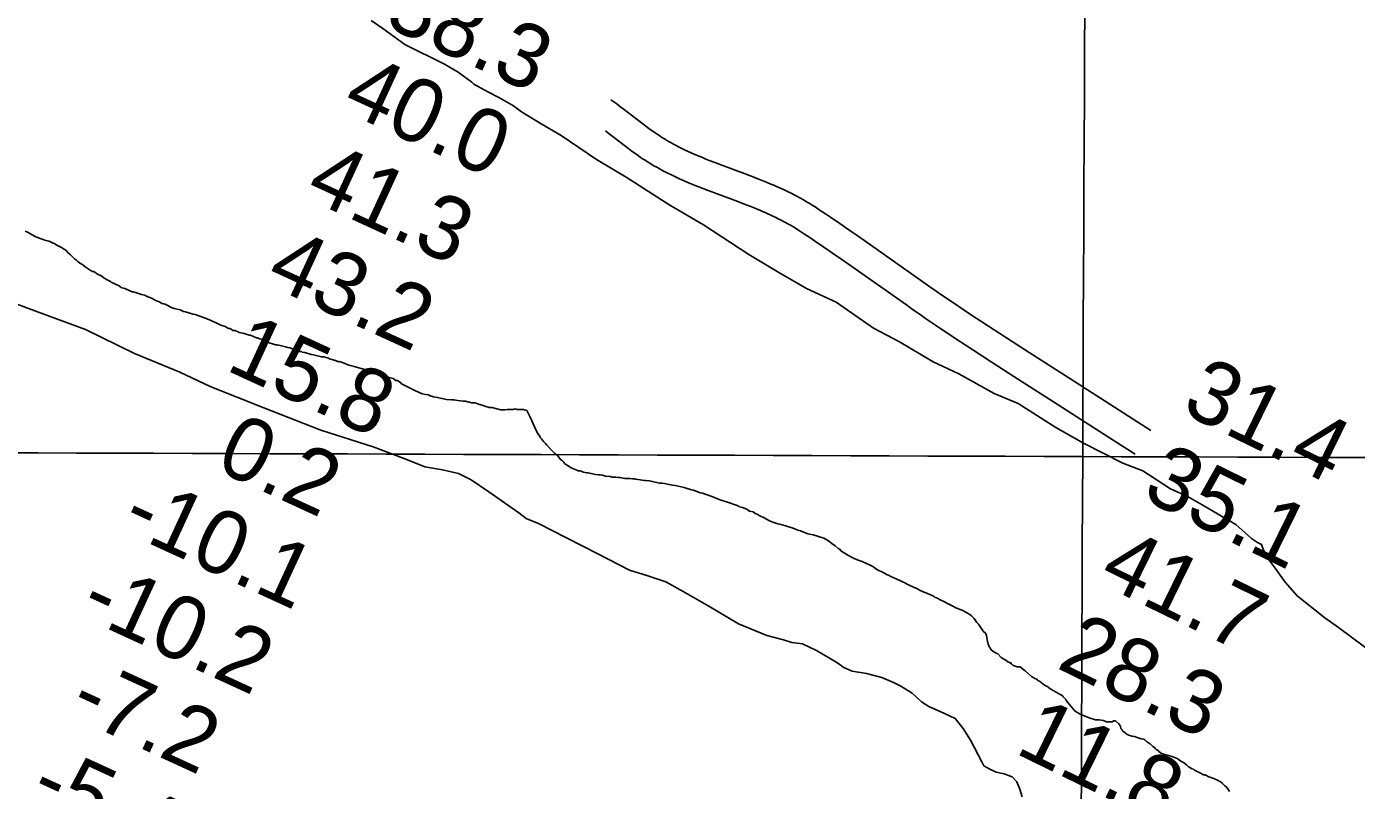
# Model space of a CAD drawing. Extents: x 3146026 to 3183936, y 897894 to 923344.
# Drawn here: x 3154398 to 3155800, y 915129 to 915935 of the extents above; entities that cross this region are included whole.
import ezdxf

# ---------------------------------------------------------------- set-up
doc = ezdxf.new("R2010")
doc.units = 0
for name, color, linetype in [('V-GRID-MAJR', 7, 'Continuous'), ('V-RIVR-EDGE', 7, 'Continuous'), ('V-RIVR-RANG', 7, 'Continuous'), ('V-ROAD-CNTR', 7, 'Continuous'), ('V-SITE-VEGE', 7, 'Continuous')]:
    doc.layers.add(name, color=color, linetype=linetype)

msp = doc.modelspace()

# ---------------------------------------------------------------- linework, layer by layer
at = {"layer": 'V-GRID-MAJR'}
for points in [[(3155483.1, 907322.2), (3155490.4, 909418.7), (3155511.6, 915481.6), (3155532.8, 921544.5), (3155532.8, 921546.4)], [(3150289.9, 915500.2), (3155511.6, 915481.6), (3160733.3, 915463.8), (3165955, 915446.7), (3171176.8, 915430.3), (3176398.5, 915414.8), (3181620.2, 915400)]]:
    msp.add_spline(points, degree=3, dxfattribs=at)
at = {"layer": 'V-RIVR-EDGE'}
msp.add_lwpolyline([(3155447.9, 915122.7), (3155445.2, 915130.9), (3155442.1, 915138.3), (3155437.3, 915143.8), (3155428.7, 915146.8), (3155420.5, 915148.7), (3155413.8, 915151.7), (3155407.5, 915155.4), (3155405.3, 915159.7), (3155393.2, 915182.5), (3155385.6, 915194.7), (3155377.1, 915205.4), (3155365.9, 915210.6), (3155349.4, 915218), (3155341.8, 915222.9), (3155331.8, 915232), (3155319.9, 915239.4), (3155312, 915243.1), (3155299.9, 915248.6), (3155283.7, 915252.9), (3155268.5, 915255.3), (3155259.7, 915259), (3155252.4, 915264.5), (3155231.1, 915277.1), (3155216.2, 915284.1), (3155204.9, 915285.6), (3155196.1, 915288.4), (3155178.5, 915292.7), (3155148.9, 915305.3), (3155117.6, 915323.6), (3155090.3, 915339.2), (3155072, 915349.6), (3155053.1, 915355.8), (3155034, 915361.9), (3155012.1, 915372.9), (3154985.3, 915386.7), (3154965.5, 915396.8), (3154938.8, 915410.6), (3154925.1, 915416.4), (3154917.2, 915422.2), (3154885.5, 915444.5), (3154867, 915457), (3154853.6, 915463.8), (3154836.9, 915467.5), (3154818, 915470.9), (3154798.2, 915478.8), (3154763.5, 915491.7), (3154708.5, 915509.5), (3154648.5, 915533.1), (3154591.9, 915555.5), (3154560, 915570.5), (3154512.2, 915590.4), (3154460.5, 915615.5), (3154410, 915634.2), (3154359.8, 915652.9)], dxfattribs=at)
at = {"layer": 'V-ROAD-CNTR'}
for points in [[(3155014.3, 915857.9), (3155017.4, 915855.7), (3155020.5, 915853.5), (3155023.4, 915851.3), (3155028.7, 915847.3), (3155046.6, 915833.5), (3155051.1, 915830.2), (3155054.4, 915827.7), (3155056.8, 915825.9), (3155060.6, 915823.3), (3155062.4, 915822), (3155064.3, 915820.8), (3155066.5, 915819.3), (3155068.7, 915817.9), (3155070.8, 915816.6), (3155073, 915815.3), (3155075.1, 915814), (3155077.3, 915812.8), (3155079.4, 915811.6), (3155081.5, 915810.5), (3155083.6, 915809.4), (3155085.6, 915808.3), (3155087.6, 915807.3), (3155091.7, 915805.3), (3155095.7, 915803.4), (3155099.6, 915801.7), (3155103.5, 915800), (3155107.2, 915798.4), (3155110.9, 915796.9), (3155114.4, 915795.4), (3155117.9, 915794), (3155124.7, 915791.3), (3155131.2, 915788.9), (3155155.8, 915779.7), (3155160.5, 915778), (3155164.8, 915776.3), (3155169, 915774.7), (3155172.8, 915773.2), (3155176.4, 915771.7), (3155179.8, 915770.3), (3155183, 915769), (3155185.9, 915767.8), (3155188.7, 915766.5), (3155191.3, 915765.4), (3155196.2, 915763.2), (3155200.4, 915761.2), (3155204.1, 915759.3), (3155207.3, 915757.7), (3155210.2, 915756.2), (3155212.6, 915754.9), (3155214.8, 915753.7), (3155218.4, 915751.7), (3155221.2, 915750), (3155223.3, 915748.8), (3155226.4, 915746.9), (3155229.4, 915744.9), (3155235, 915741.2), (3155240.4, 915737.6), (3155245.7, 915734.1), (3155255.7, 915727.3)], [(3155008.4, 915825.1), (3155010.5, 915823.5), (3155028.5, 915809.6), (3155033.1, 915806.1), (3155036.7, 915803.5), (3155039.4, 915801.5), (3155043.4, 915798.7), (3155045.5, 915797.2), (3155047.7, 915795.8), (3155050.2, 915794.1), (3155052.7, 915792.5), (3155055.2, 915791), (3155057.7, 915789.5), (3155060.1, 915788), (3155062.6, 915786.7), (3155065, 915785.3), (3155067.3, 915784.1), (3155069.7, 915782.8), (3155072, 915781.6), (3155074.3, 915780.5), (3155078.7, 915778.3), (3155083.1, 915776.2), (3155087.4, 915774.3), (3155091.5, 915772.5), (3155095.5, 915770.7), (3155099.4, 915769.1), (3155103.2, 915767.6), (3155106.9, 915766.1), (3155114, 915763.4), (3155120.6, 915760.8), (3155145.3, 915751.6), (3155149.8, 915749.9), (3155154.1, 915748.3), (3155158, 915746.8), (3155161.7, 915745.3), (3155165.1, 915743.9), (3155168.3, 915742.6), (3155171.3, 915741.4), (3155174.1, 915740.2), (3155176.7, 915739.1), (3155179, 915738), (3155183.5, 915736), (3155187.4, 915734.1), (3155190.7, 915732.5), (3155193.6, 915731), (3155196.1, 915729.7), (3155198.3, 915728.6), (3155200.2, 915727.5), (3155203.5, 915725.7), (3155205.9, 915724.3), (3155207.7, 915723.2), (3155210.3, 915721.5), (3155213, 915719.8), (3155218.5, 915716.2), (3155223.8, 915712.7), (3155228.9, 915709.2), (3155238.8, 915702.5)], [(3155255.7, 915727.3), (3155265.1, 915720.9), (3155273.8, 915714.8), (3155282.1, 915709.1), (3155343, 915666), (3155350.6, 915660.7), (3155357.2, 915656.1), (3155363.1, 915652), (3155373.3, 915645), (3155381, 915639.8), (3155386.8, 915635.9), (3155395.5, 915630.2), (3155404.2, 915624.4), (3155431.4, 915606.8), (3155455.3, 915591.4), (3155497.1, 915564.6), (3155559.8, 915524.3), (3155583.5, 915509.1)], [(3155238.8, 915702.5), (3155248, 915696.2), (3155256.7, 915690.2), (3155264.8, 915684.5), (3155325.7, 915641.5), (3155333.4, 915636.1), (3155340.1, 915631.4), (3155346, 915627.3), (3155356.4, 915620.2), (3155364.2, 915614.9), (3155370.1, 915611), (3155378.9, 915605.1), (3155387.8, 915599.3), (3155415.1, 915581.6), (3155439, 915566.2), (3155480.9, 915539.3), (3155543.6, 915499), (3155566.8, 915484.1)]]:
    msp.add_lwpolyline(points, dxfattribs=at)
at = {"layer": 'V-SITE-VEGE'}
for points in [[(3154761.5, 915941.5), (3154774, 915933.1), (3154796.9, 915916.4), (3154838.7, 915895.5), (3154853.3, 915887.1), (3154867.8, 915876.6), (3154869.9, 915874.5), (3154884.5, 915866.2), (3154897, 915859.9), (3154911.6, 915851.5), (3154920, 915845.2), (3154940.8, 915832.7), (3154961.7, 915820.1), (3154999.2, 915795), (3155030.5, 915776.2), (3155076.4, 915746.9), (3155111.9, 915725.9), (3155159.8, 915694.6), (3155191.1, 915675.7), (3155220.3, 915659), (3155251.6, 915644.3), (3155291.2, 915617.1), (3155318.3, 915602.5), (3155353.8, 915581.5), (3155380.9, 915569), (3155418.4, 915548), (3155443.5, 915537.5), (3155483.1, 915512.4), (3155512.3, 915495.7), (3155554, 915474.7), (3155574.9, 915466.4)], [(3154522.9, 915651.8), (3154519.6, 915652.6), (3154514.1, 915654.3), (3154510.8, 915655.5), (3154509.5, 915655.5), (3154501.9, 915658.9), (3154497.7, 915660.1), (3154496.5, 915661.4), (3154487.6, 915665.6), (3154486.8, 915666.4), (3154483.9, 915667.7), (3154480.1, 915669.8), (3154477.5, 915671.8), (3154472.5, 915674.4), (3154471.7, 915675.2), (3154469.1, 915676.9), (3154467.5, 915676.9), (3154459, 915682.3), (3154458.2, 915683.6), (3154454.4, 915685.6), (3154452.3, 915687.3), (3154451, 915688.6), (3154448.9, 915690.3), (3154444.7, 915694.4), (3154441.8, 915697), (3154440.5, 915698.6), (3154438.8, 915699.9), (3154437.6, 915700.3), (3154435.9, 915701.6), (3154433.8, 915702.8), (3154429.6, 915704.9), (3154427.9, 915706.2), (3154426.2, 915706.6), (3154422, 915708.7), (3154418.7, 915709.5), (3154414.9, 915710.8), (3154409.8, 915712.8), (3154407.3, 915713.7), (3154399.3, 915718.3), (3154396.8, 915719.5)], [(3154886, 915533.4), (3154881.4, 915534.6), (3154878.4, 915535.9), (3154874.7, 915536.7), (3154872.1, 915538), (3154870.9, 915538.4), (3154867.5, 915538.4), (3154863.7, 915539.2), (3154862.5, 915539.2), (3154861.6, 915540), (3154858.7, 915540), (3154852.8, 915540.9), (3154848.6, 915541.3), (3154846.1, 915541.3), (3154841.1, 915541.7), (3154829.7, 915544.2), (3154827.2, 915544.6), (3154823.8, 915545.8), (3154822.1, 915546.7), (3154819.2, 915547.1), (3154815.4, 915547.9), (3154811.6, 915549.6), (3154808.3, 915550.8), (3154793.6, 915558.4), (3154792.7, 915559.2), (3154789.4, 915561.7), (3154787.7, 915561.7), (3154784.7, 915563.8), (3154780.5, 915565), (3154776.3, 915565.9), (3154773, 915567.1), (3154770.5, 915567.5), (3154767.1, 915568.8), (3154763.7, 915569.6), (3154754.9, 915573.4), (3154751.1, 915574.6), (3154743.6, 915576.7), (3154738.1, 915578), (3154731.4, 915580.9), (3154727.6, 915581.7), (3154725.9, 915581.7), (3154723.8, 915583), (3154717.5, 915584.6), (3154716.7, 915585.5), (3154711.6, 915586.7), (3154709.1, 915586.7), (3154699.4, 915589.2), (3154698.2, 915589.2), (3154696.1, 915590), (3154693.6, 915590.5), (3154691.5, 915591.3), (3154688.9, 915591.7), (3154688.1, 915592.5), (3154684.3, 915592.5), (3154676.3, 915596.3), (3154673.8, 915596.7), (3154671.3, 915597.5), (3154667.1, 915598.4), (3154662.5, 915599.6), (3154660.8, 915599.6), (3154657.4, 915600.5), (3154654.1, 915601.7), (3154645.7, 915605.5), (3154644, 915605.9), (3154641.9, 915606.7), (3154640.6, 915606.7), (3154634.3, 915609.6), (3154633, 915609.6), (3154627.6, 915611.3), (3154622.5, 915612.6), (3154621.3, 915613), (3154617.9, 915614.6), (3154615.8, 915614.6), (3154614.1, 915615.9), (3154612.5, 915616.7), (3154611.2, 915616.7), (3154607.8, 915618.8), (3154603.2, 915620.1), (3154598.2, 915622.6), (3154593.1, 915624.7), (3154592.3, 915625.5), (3154590.2, 915626.3), (3154588.5, 915626.8), (3154575.9, 915631.3), (3154573.8, 915631.8), (3154565.8, 915634.3), (3154563.7, 915634.7), (3154560.3, 915636.3), (3154554, 915637.6), (3154551.9, 915638.4), (3154544.4, 915642.2), (3154543.1, 915642.6), (3154542.3, 915642.6), (3154541, 915643), (3154538.5, 915644.7), (3154535.1, 915645.9), (3154530.1, 915648.5), (3154527.1, 915649.7), (3154526.3, 915650.5), (3154525, 915650.5), (3154522.9, 915651.8)], [(3155256.7, 915382.2), (3155255.4, 915383.9), (3155253.8, 915384.7), (3155250.8, 915387.3), (3155247, 915389.8), (3155243.7, 915392.7), (3155240.3, 915394.4), (3155238.6, 915395.6), (3155227.3, 915399), (3155221.8, 915400.2), (3155214.2, 915403.1), (3155211.3, 915404), (3155205.4, 915406.5), (3155200.4, 915407.7), (3155193.7, 915409.8), (3155190.3, 915410.6), (3155184, 915412.7), (3155180.6, 915414), (3155176.4, 915416.5), (3155170.5, 915419.4), (3155168.4, 915420.7), (3155166.3, 915421.5), (3155164.2, 915423.2), (3155160.5, 915424), (3155157.5, 915426.1), (3155152.9, 915427.8), (3155149.9, 915428.6), (3155149.1, 915429.4), (3155146.2, 915430.3), (3155138.2, 915433.2), (3155129.3, 915436.1), (3155124.7, 915437.8), (3155121.8, 915439), (3155110.9, 915442.8), (3155108.3, 915443.2), (3155105.8, 915444.4), (3155101.2, 915446.1), (3155099.1, 915446.5), (3155093.6, 915448.2), (3155091.5, 915449), (3155085.2, 915450.3), (3155082.3, 915451.1), (3155078.9, 915451.5), (3155070.9, 915453.2), (3155068, 915453.6), (3155065.9, 915453.6), (3155054.6, 915456.1), (3155050.8, 915456.5), (3155049.5, 915456.5), (3155042.8, 915457.3), (3155040.3, 915457.7), (3155039, 915458.1), (3155036.9, 915458.1), (3155034, 915458.6), (3155028.9, 915458.5), (3155023.5, 915459.4), (3155022.2, 915459.4), (3155019.3, 915459.8), (3155015.5, 915459.8), (3155013.4, 915460.6), (3155008.4, 915461), (3155005.4, 915461.8), (3155003.3, 915462.3), (3155001.2, 915462.3), (3154997.9, 915462.7), (3154990.3, 915464.3), (3154989, 915464.3), (3154985.3, 915465.2), (3154981.9, 915466.4), (3154979.8, 915466.4), (3154978.5, 915467.2), (3154973.1, 915469.3), (3154968.4, 915472.3), (3154965.5, 915474.4), (3154964.7, 915475.6), (3154963, 915477.3), (3154961.3, 915478.5), (3154958.3, 915482.3), (3154957.5, 915483.2), (3154955, 915484.8), (3154952.5, 915487.8), (3154946.6, 915493.6), (3154945.3, 915495.3), (3154943.2, 915497.4), (3154941.1, 915500.3), (3154939.8, 915501.6), (3154939, 915503.7), (3154937.7, 915504.9), (3154933.9, 915512.1), (3154929.3, 915523), (3154926.7, 915528), (3154925.5, 915530.1), (3154922.1, 915531.4), (3154915.4, 915531.3), (3154913.3, 915531.8), (3154911.2, 915531.3), (3154904.9, 915531.3), (3154902.4, 915530.9), (3154898.2, 915530.9), (3154888.9, 915533.4), (3154886, 915533.4)], [(3155574.9, 915466.4), (3155604.1, 915447.5), (3155622.9, 915439.2), (3155637.5, 915430.8), (3155672.9, 915409.8), (3155689.6, 915395.2), (3155695.8, 915391), (3155700, 915388.9), (3155702.1, 915382.7), (3155708.3, 915372.2), (3155714.6, 915363.9), (3155725, 915349.2), (3155737.5, 915334.6), (3155766.7, 915311.6), (3155781.3, 915301.1), (3155820.9, 915271.8)], [(3155558.6, 915188.5), (3155553.2, 915192.7), (3155552.7, 915194), (3155551.9, 915194.8), (3155551.5, 915196.9), (3155550.6, 915198.1), (3155549.8, 915199.8), (3155546, 915202.8), (3155544.3, 915202.8), (3155542.7, 915201.9), (3155536.8, 915201.9), (3155533.4, 915203.1), (3155528.8, 915204), (3155525, 915204), (3155518.3, 915206), (3155510.7, 915209), (3155509, 915209.8), (3155504.8, 915212.3), (3155502.7, 915214), (3155501, 915216.1), (3155498.9, 915218.2), (3155494.3, 915224.1), (3155493.9, 915225.3), (3155490.9, 915228.2), (3155490.1, 915229.5), (3155488.4, 915230.3), (3155481.3, 915234.5), (3155478.7, 915235.8), (3155476.2, 915237.4), (3155475.4, 915238.3), (3155471.2, 915240.4), (3155466.1, 915244.6), (3155464.4, 915245.4), (3155463.2, 915246.7), (3155461.1, 915247.5), (3155460.2, 915248.3), (3155457.7, 915249.6), (3155451, 915255.4), (3155448, 915257.5), (3155445.5, 915259.6), (3155442.2, 915259.6), (3155438, 915261.7), (3155436.7, 915263), (3155435, 915263.8), (3155436.3, 915263.8), (3155432.1, 915265.5), (3155431.2, 915266.3), (3155428.3, 915268), (3155425.8, 915269.7), (3155422, 915273.4), (3155420.3, 915274.3), (3155416.9, 915276.4), (3155414.8, 915278), (3155414, 915279.7), (3155413.1, 915281), (3155412.3, 915283.1), (3155411.4, 915286.4), (3155410.2, 915292.7), (3155409.3, 915294.8), (3155406.8, 915297.3), (3155403, 915302.8), (3155401.7, 915304.9), (3155400.1, 915306.6), (3155397.1, 915310.7), (3155394.2, 915313.7), (3155392.5, 915314.9), (3155385.3, 915319.1), (3155377.8, 915322), (3155375.3, 915323.3), (3155372.7, 915325), (3155370.6, 915325.8), (3155365.2, 915328.7), (3155360.5, 915330.8), (3155358.4, 915332.1), (3155355.5, 915333.3), (3155354.2, 915334.2), (3155349.6, 915336.3), (3155343.3, 915338.8), (3155342, 915339.6), (3155339.5, 915340.8), (3155337.4, 915342.1), (3155333.2, 915343.8), (3155328.6, 915345.9), (3155326.5, 915347.1), (3155324, 915348.4), (3155315.6, 915352.1), (3155312.6, 915353.8), (3155309.3, 915355.1), (3155306.7, 915356.3), (3155305.5, 915356.7), (3155302.1, 915358.8), (3155294.5, 915362.6), (3155290.3, 915365.5), (3155288.2, 915366.8), (3155279, 915370.9), (3155276, 915371.8), (3155273.1, 915373), (3155270.6, 915373.9), (3155269.3, 915374.7), (3155263.9, 915377.6), (3155256.7, 915382.2)], [(3155666.3, 915128.3), (3155664.6, 915131.2), (3155662.9, 915133.3), (3155661.2, 915134.6), (3155659.1, 915136.7), (3155656.6, 915138.8), (3155655.3, 915139.2), (3155654.5, 915140), (3155649.9, 915142.1), (3155648.6, 915142.5), (3155646.5, 915142.9), (3155644.4, 915143.8), (3155640.6, 915145.9), (3155638.9, 915145.9), (3155636.4, 915147.1), (3155635.2, 915148), (3155631.4, 915149.6), (3155629.3, 915150.9), (3155628.4, 915151.7), (3155626.7, 915152.1), (3155624.2, 915153.8), (3155623, 915154.2), (3155621.3, 915155.9), (3155618.8, 915158), (3155614.1, 915160.9), (3155612, 915162.6), (3155610.3, 915163.4), (3155604.5, 915165.5), (3155594.8, 915168.4), (3155591.9, 915170.5), (3155591, 915171.4), (3155588.9, 915172.6), (3155588.1, 915173.5), (3155587.2, 915174.7), (3155585.5, 915175.6), (3155582.6, 915178.5), (3155580.9, 915179.7), (3155578.8, 915181), (3155577.1, 915182.7), (3155575.9, 915183.5), (3155573.3, 915183.9), (3155570, 915184.8), (3155566.2, 915186.4), (3155563.3, 915186.8), (3155560.3, 915187.7), (3155558.6, 915188.5)]]:
    msp.add_lwpolyline(points, dxfattribs=at)

# ---------------------------------------------------------------- texts
at = {"layer": 'V-RIVR-RANG'}
for s, rotation, p in [('38.3', 335.2983, (3154773, 915937.3)), ('40.0', 335.2983, (3154728.9, 915847.6)), ('41.3', 335.2983, (3154689.9, 915755.4)), ('43.2', 335.2983, (3154648.4, 915664.5)), ('15.8', 335.2983, (3154606.8, 915573.5)), ('31.4', 333.8983, (3155613.9, 915529)), ('0.2', 335.2983, (3154595.4, 915468.7)), ('35.1', 333.8983, (3155572.3, 915438.1)), ('-10.1', 335.2983, (3154495.7, 915404.5)), ('41.7', 333.8983, (3155526.4, 915349.2)), ('-10.2', 335.2983, (3154451.9, 915314.5)), ('28.3', 333.8983, (3155482.6, 915259.3)), ('-7.2', 335.2983, (3154440.6, 915209.7)), ('11.8', 333.8983, (3155438.8, 915169.4)), ('-5.4', 335.2983, (3154399, 915118.7))]:
    msp.add_text(s, height=67, rotation=rotation, dxfattribs=at).set_placement(p)

doc.saveas('drawing.dxf')
